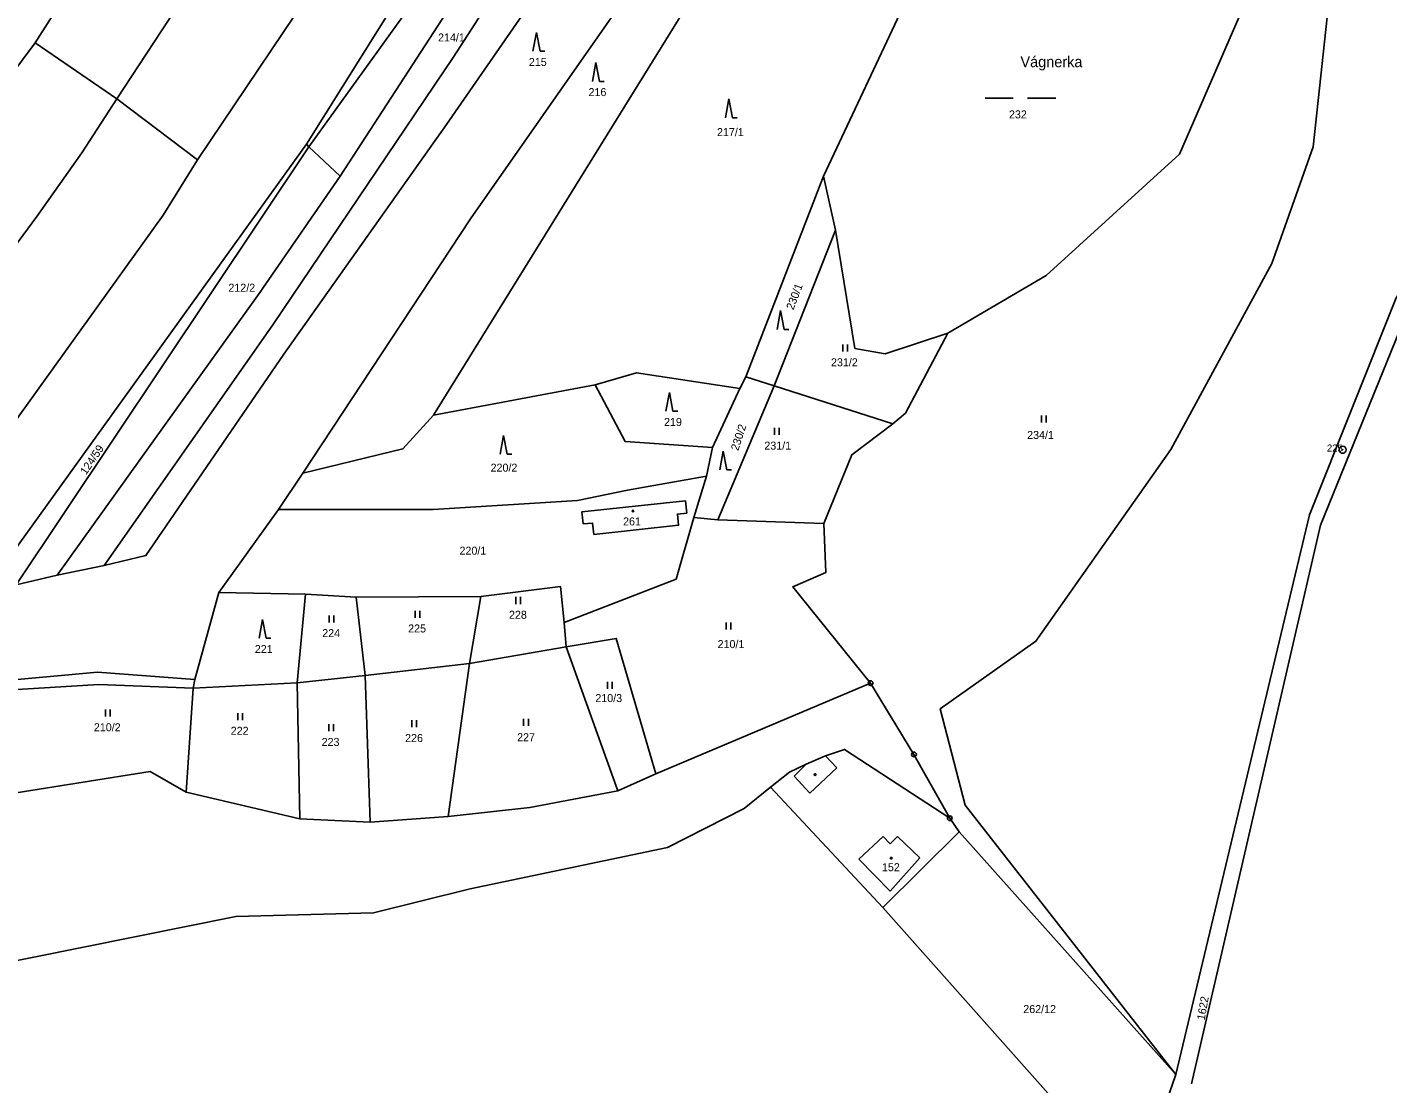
# Model space of a CAD drawing. Extents: x -680203 to -673936, y -1102717 to -1093650.
# Drawn here: x -675698.7 to -675409.7, y -1101570.7 to -1101346.3 of the extents above; entities that cross this region are included whole.
import ezdxf

# ---------------------------------------------------------------- set-up
doc = ezdxf.new("R2010")
doc.units = 0
for name, color, linetype in [('SOxx02xx_Koleje_param další_Popis10', 7, 'Continuous'), ('SOxx02xx_Staničení_Popis10', 7, 'Continuous'), ('SOxxxxxx_Koleje_hlavní_body_Popis10', 7, 'Continuous'), ('SOxxxxxx_Koleje_param další_Popis10', 7, 'Continuous'), ('SOxxxxxx_Osa_bod_P', 7, 'Continuous'), ('SOxxxxxx_Staničení_Popis10', 7, 'Continuous'), ('x_prac', 7, 'Continuous')]:
    doc.layers.add(name, color=color, linetype=linetype)

msp = doc.modelspace()

# ---------------------------------------------------------------- linework, layer by layer
at = {"layer": 'SOxx02xx_Koleje_param další_Popis10'}
for centre, radius in [((-675419.31, -1101436.05), 0.75), ((-675419.31, -1101436.05), 0.03), ((-675519.57, -1101485.62), 0.5), ((-675519.57, -1101485.62), 0.0303), ((-675510.35, -1101500.78), 0.5), ((-675510.35, -1101500.78), 0.0303), ((-675502.74, -1101514.34), 0.5), ((-675502.74, -1101514.34), 0.0303)]:
    msp.add_circle(centre, radius, dxfattribs=at)
at = {"layer": 'SOxxxxxx_Koleje_hlavní_body_Popis10'}
for p, q in [((-675590.52, -1101347.38), (-675591.27, -1101351.38)), ((-675589.77, -1101351.38), (-675590.52, -1101347.38)), ((-675589.77, -1101351.38), (-675588.77, -1101351.38)), ((-675577.89, -1101353.78), (-675578.64, -1101357.78)), ((-675577.14, -1101357.78), (-675577.89, -1101353.78)), ((-675577.14, -1101357.78), (-675576.14, -1101357.78)), ((-675549.65, -1101361.51), (-675550.4, -1101365.51)), ((-675548.9, -1101365.51), (-675549.65, -1101361.51)), ((-675495.26, -1101361.38), (-675489.26, -1101361.38)), ((-675486.26, -1101361.38), (-675480.26, -1101361.38)), ((-675548.9, -1101365.51), (-675547.9, -1101365.51)), ((-675538.68, -1101406.48), (-675539.43, -1101410.48)), ((-675537.93, -1101410.48), (-675538.68, -1101406.48)), ((-675537.93, -1101410.48), (-675536.93, -1101410.48)), ((-675525.46, -1101415.19), (-675525.46, -1101413.69)), ((-675524.46, -1101415.19), (-675524.46, -1101413.69)), ((-675562.28, -1101423.86), (-675563.03, -1101427.86)), ((-675561.53, -1101427.86), (-675562.28, -1101423.86)), ((-675561.53, -1101427.86), (-675560.53, -1101427.86)), ((-675483.29, -1101430.24), (-675483.29, -1101428.74)), ((-675482.29, -1101430.24), (-675482.29, -1101428.74)), ((-675539.98, -1101432.9), (-675539.98, -1101431.4)), ((-675538.98, -1101432.9), (-675538.98, -1101431.4)), ((-675597.49, -1101432.99), (-675598.24, -1101436.99)), ((-675596.74, -1101436.99), (-675597.49, -1101432.99)), ((-675596.74, -1101436.99), (-675595.74, -1101436.99)), ((-675550.86, -1101436.32), (-675551.61, -1101440.32)), ((-675550.11, -1101440.32), (-675550.86, -1101436.32)), ((-675550.11, -1101440.32), (-675549.11, -1101440.32)), ((-675594.89, -1101468.82), (-675594.89, -1101467.32)), ((-675593.89, -1101468.82), (-675593.89, -1101467.32)), ((-675648.69, -1101472.1), (-675649.44, -1101476.1)), ((-675647.94, -1101476.1), (-675648.69, -1101472.1)), ((-675634.58, -1101472.73), (-675634.58, -1101471.23)), ((-675633.58, -1101472.73), (-675633.58, -1101471.23)), ((-675616.29, -1101471.74), (-675616.29, -1101470.24)), ((-675615.29, -1101471.74), (-675615.29, -1101470.24)), ((-675550.26, -1101474.23), (-675550.26, -1101472.73)), ((-675549.26, -1101474.23), (-675549.26, -1101472.73)), ((-675647.94, -1101476.1), (-675646.94, -1101476.1)), ((-675575.43, -1101486.87), (-675575.43, -1101485.37)), ((-675574.43, -1101486.87), (-675574.43, -1101485.37)), ((-675682.06, -1101492.73), (-675682.06, -1101491.23)), ((-675681.06, -1101492.73), (-675681.06, -1101491.23)), ((-675653.95, -1101493.48), (-675653.95, -1101491.98)), ((-675652.95, -1101493.48), (-675652.95, -1101491.98)), ((-675634.63, -1101495.84), (-675634.63, -1101494.34)), ((-675633.63, -1101495.84), (-675633.63, -1101494.34)), ((-675616.98, -1101495.01), (-675616.98, -1101493.51)), ((-675615.98, -1101495.01), (-675615.98, -1101493.51)), ((-675593.25, -1101494.68), (-675593.25, -1101493.18)), ((-675592.25, -1101494.68), (-675592.25, -1101493.18))]:
    msp.add_line(p, q, dxfattribs=at)
at = {"layer": 'SOxxxxxx_Koleje_param další_Popis10'}
for centre in [(-675570.02, -1101449.04), (-675531.34, -1101505.04), (-675515.19, -1101522.81)]:
    msp.add_circle(centre, 0.175, dxfattribs=at)
at = {"layer": 'SOxxxxxx_Staničení_Popis10'}
for p, q in [((-675526.77, -1101503.64), (-675529.17, -1101501.09)), ((-675533.27, -1101502.81), (-675535.79, -1101505.38)), ((-675532.5, -1101508.97), (-675526.77, -1101503.64)), ((-675535.79, -1101505.38), (-675532.5, -1101508.97)), ((-675516.87, -1101518.21), (-675522.08, -1101522.99)), ((-675515.43, -1101519.73), (-675516.87, -1101518.21)), ((-675513.83, -1101518.18), (-675515.43, -1101519.73)), ((-675509.1, -1101522.73), (-675513.83, -1101518.18)), ((-675522.08, -1101522.99), (-675515.38, -1101529.81)), ((-675515.38, -1101529.81), (-675509.1, -1101522.73))]:
    msp.add_line(p, q, dxfattribs=at)
at = {"layer": 'x_prac'}
for p, q in [((-675696.96, -1101349.61), (-675618.8, -1101226.38)), ((-675679.66, -1101361.51), (-675604.37, -1101246.68)), ((-675662.48, -1101374.48), (-675590.29, -1101266.95)), ((-675529.55, -1101377.9), (-675506.12, -1101327.99)), ((-675696.96, -1101349.61), (-675679.66, -1101361.51)), ((-675679.66, -1101361.51), (-675662.48, -1101374.48)), ((-675639.39, -1101371.15), (-675707.93, -1101466.44)), ((-675638.89, -1101371.66), (-675639.39, -1101371.15)), ((-675638.89, -1101371.66), (-675701.04, -1101464.76)), ((-675632.21, -1101377.93), (-675638.89, -1101371.66)), ((-675546.08, -1101420.53), (-675529.55, -1101377.9)), ((-675527.05, -1101389.37), (-675529.55, -1101377.9)), ((-675540.04, -1101422.45), (-675527.05, -1101389.37)), ((-675547.34, -1101423.02), (-675546.08, -1101420.53)), ((-675546.08, -1101420.53), (-675540.04, -1101422.45)), ((-675612.42, -1101428.68), (-675578.05, -1101422.23)), ((-675553.16, -1101435.55), (-675547.34, -1101423.02)), ((-675551.98, -1101450.92), (-675540.04, -1101422.45)), ((-675514.87, -1101430.55), (-675540.04, -1101422.45)), ((-675554.43, -1101441.63), (-675553.16, -1101435.55)), ((-675645.33, -1101448.72), (-675640.15, -1101441)), ((-675557.1, -1101450.46), (-675554.43, -1101441.63)), ((-675657.98, -1101466.34), (-675645.33, -1101448.72)), ((-675551.98, -1101450.92), (-675557.1, -1101450.46)), ((-675529.49, -1101451.7), (-675551.98, -1101450.92)), ((-675692.32, -1101462.72), (-675682.3, -1101460.62)), ((-675701.04, -1101464.76), (-675692.32, -1101462.72)), ((-675663.1, -1101484.86), (-675657.98, -1101466.34)), ((-675657.98, -1101466.34), (-675639.57, -1101466.75)), ((-675641.37, -1101485.54), (-675639.57, -1101466.75)), ((-675639.57, -1101466.75), (-675628.84, -1101467.38)), ((-675628.84, -1101467.38), (-675602.35, -1101467.21)), ((-675626.93, -1101483.97), (-675628.84, -1101467.38)), ((-675604.71, -1101481.44), (-675602.35, -1101467.21)), ((-675584.64, -1101472.72), (-675584.25, -1101477.89)), ((-675584.25, -1101477.89), (-675604.71, -1101481.44)), ((-675584.25, -1101477.89), (-675573.24, -1101508.5)), ((-675626.93, -1101483.97), (-675641.37, -1101485.54)), ((-675626.93, -1101483.97), (-675604.71, -1101481.44)), ((-675625.84, -1101515.16), (-675626.93, -1101483.97)), ((-675609.29, -1101513.94), (-675604.71, -1101481.44)), ((-675664.94, -1101508.76), (-675663.41, -1101486.66)), ((-675663.1, -1101484.86), (-675663.41, -1101486.66)), ((-675663.41, -1101486.66), (-675641.37, -1101485.54)), ((-675640.76, -1101514.47), (-675641.37, -1101485.54)), ((-675565.14, -1101504.9), (-675519.57, -1101485.62)), ((-675573.24, -1101508.5), (-675565.14, -1101504.9)), ((-675640.76, -1101514.47), (-675664.94, -1101508.76)), ((-675540.79, -1101507.73), (-675516.94, -1101533.29)), ((-675625.84, -1101515.16), (-675640.76, -1101514.47)), ((-675609.29, -1101513.94), (-675625.84, -1101515.16)), ((-675500.78, -1101517.23), (-675502.74, -1101514.34)), ((-675516.94, -1101533.29), (-675500.78, -1101517.23)), ((-675500.78, -1101517.23), (-675454.71, -1101568.76)), ((-675464.24, -1101592.62), (-675516.94, -1101533.29))]:
    msp.add_line(p, q, dxfattribs=at)
for points in [[(-675632.21, -1101377.93), (-675599.68, -1101327.71), (-675554.45, -1101255.78)], [(-675682.3, -1101460.62), (-675646.51, -1101409.53), (-675608.21, -1101352.68), (-675581.38, -1101311.14), (-675563.53, -1101279.79), (-675551.25, -1101260.01)], [(-675682.3, -1101460.62), (-675673.46, -1101458.53), (-675644.16, -1101415.77), (-675609.6, -1101366.94), (-675583.59, -1101329.28), (-675566.21, -1101298.61), (-675550.31, -1101267.53)], [(-675640.15, -1101441), (-675604.52, -1101387.02), (-675573.99, -1101343.39), (-675567.29, -1101332.17), (-675552.92, -1101306.3), (-675537.07, -1101278.9)], [(-675612.42, -1101428.68), (-675549.9, -1101327.67), (-675522.51, -1101278.23)], [(-675639.39, -1101371.15), (-675608.49, -1101321.73), (-675581.19, -1101279.61)], [(-675578.78, -1101283.18), (-675617.15, -1101341.55), (-675638.89, -1101371.66)], [(-675454.71, -1101568.76), (-675499.5, -1101511.53), (-675504.81, -1101491.06), (-675484.46, -1101476.74), (-675455.79, -1101435.96), (-675434.34, -1101396.51), (-675425.61, -1101371.71), (-675420.5, -1101324.4)], [(-675503.16, -1101411.28), (-675482.25, -1101399.02), (-675453.98, -1101373.25), (-675435.94, -1101331.63)], [(-675454.71, -1101568.76), (-675426.39, -1101449.87), (-675407.98, -1101403.78), (-675388.56, -1101375.61), (-675367.34, -1101363.66), (-675306.61, -1101348.55), (-675273.08, -1101333.28)], [(-675820.92, -1101493.45), (-675786.35, -1101465.93), (-675757.95, -1101435.33), (-675712.76, -1101370.69), (-675696.96, -1101349.61)], [(-675786.41, -1101487.73), (-675769.09, -1101473.2), (-675742.34, -1101448.48), (-675696.64, -1101386.46), (-675687.1, -1101372.93), (-675679.66, -1101361.51)], [(-675662.48, -1101374.48), (-675669.78, -1101386.24), (-675683.7, -1101405.53), (-675702.1, -1101431.14), (-675725.67, -1101461.27), (-675753.9, -1101487.24)], [(-675692.32, -1101462.72), (-675649.41, -1101402.88), (-675632.21, -1101377.93)], [(-675388.22, -1101381.32), (-675404.6, -1101404.34), (-675424.03, -1101452.08), (-675451.43, -1101570.78)], [(-675527.05, -1101389.37), (-675522.88, -1101414.51), (-675516.49, -1101415.66), (-675503.16, -1101411.28)], [(-675503.16, -1101411.28), (-675512.17, -1101428.25), (-675514.87, -1101430.55)], [(-675578.05, -1101422.23), (-675569.29, -1101419.69), (-675547.34, -1101423.02)], [(-675578.05, -1101422.23), (-675571.71, -1101434.27), (-675553.16, -1101435.55)], [(-675640.15, -1101441), (-675618.87, -1101435.86), (-675612.42, -1101428.68)], [(-675514.87, -1101430.55), (-675523.54, -1101437.09), (-675529.49, -1101451.7)], [(-675554.43, -1101441.63), (-675571.19, -1101444.65), (-675581.81, -1101446.81), (-675612.47, -1101448.73), (-675645.33, -1101448.72)], [(-675580.6, -1101451.75), (-675578.61, -1101451.64), (-675578.33, -1101454.04), (-675560.33, -1101452.1), (-675560.58, -1101449.71), (-675558.6, -1101449.49), (-675558.88, -1101446.89), (-675580.87, -1101449.2), (-675580.6, -1101451.75)], [(-675557.1, -1101450.46), (-675560.86, -1101463.53), (-675584.64, -1101472.72)], [(-675519.57, -1101485.62), (-675536.08, -1101465.19), (-675529.08, -1101462.14), (-675529.49, -1101451.7)], [(-675602.35, -1101467.21), (-675585.43, -1101465.09), (-675584.64, -1101472.72)], [(-675584.25, -1101477.89), (-675573.57, -1101476.13), (-675565.14, -1101504.9)], [(-675703.88, -1101485.11), (-675683.76, -1101483.29), (-675663.1, -1101484.86)], [(-675663.41, -1101486.66), (-675683.44, -1101485.94), (-675704.27, -1101487.21)], [(-675519.57, -1101485.62), (-675510.35, -1101500.78), (-675502.74, -1101514.34)], [(-675502.74, -1101514.34), (-675525.13, -1101499.69), (-675529.17, -1101501.09), (-675533.27, -1101502.81), (-675536.77, -1101504.54), (-675540.79, -1101507.73)], [(-675705, -1101506.75), (-675701.05, -1101508.94), (-675672.57, -1101504.37), (-675664.94, -1101508.76)], [(-675677.62, -1101801.83), (-675715.23, -1101746.82), (-675754.42, -1101689.05), (-675777.62, -1101655.77), (-675828.66, -1101585.29), (-675781.94, -1101565.66), (-675740.6, -1101552.53), (-675654.37, -1101535.21), (-675625.11, -1101534.41), (-675604.61, -1101529.34), (-675562.68, -1101520.53), (-675546.42, -1101512.27), (-675540.79, -1101507.73)], [(-675573.24, -1101508.5), (-675591.95, -1101512.02), (-675609.29, -1101513.94)], [(-675464.24, -1101592.62), (-675461.46, -1101588.21), (-675454.71, -1101568.76)]]:
    msp.add_lwpolyline(points, dxfattribs=at)

# ---------------------------------------------------------------- texts
at = {"layer": 'SOxx02xx_Koleje_param další_Popis10'}
msp.add_text('225', height=1.5, dxfattribs=at).set_placement((-675422.65, -1101436.43))
at = {"layer": 'SOxx02xx_Staničení_Popis10'}
msp.add_text('Vágnerka', height=2.3, dxfattribs=at).set_placement((-675487.74, -1101354.77))
at = {"layer": 'SOxxxxxx_Osa_bod_P'}
for s, p in [('214/1', (-675611.43, -1101349.31)), ('215', (-675592.14, -1101354.51)), ('216', (-675579.47, -1101360.91)), ('232', (-675490.18, -1101365.65)), ('217/1', (-675552.19, -1101369.41)), ('212/2', (-675655.95, -1101402.47)), ('231/2', (-675527.98, -1101418.31)), ('219', (-675563.43, -1101430.99)), ('234/1', (-675486.32, -1101433.75)), ('231/1', (-675542.13, -1101436.02)), ('220/2', (-675600.27, -1101440.7)), ('261', (-675572.13, -1101452.12)), ('220/1', (-675606.87, -1101458.34)), ('228', (-675596.36, -1101471.95)), ('224', (-675636.02, -1101475.85)), ('225', (-675617.77, -1101474.86)), ('221', (-675650.34, -1101479.23)), ('210/1', (-675552.06, -1101478.18)), ('210/3', (-675578.02, -1101489.65)), ('210/2', (-675684.52, -1101495.85)), ('222', (-675655.46, -1101496.6)), ('223', (-675636.15, -1101498.97)), ('226', (-675618.42, -1101498.14)), ('227', (-675594.63, -1101497.97)), ('152', (-675517.15, -1101525.58)), ('262/12', (-675487.14, -1101555.72))]:
    msp.add_text(s, height=1.7, dxfattribs=at).set_placement(p)
for s, rotation, p in [('230/1', 69, (-675535.97, -1101406.45)), ('230/2', 72, (-675547.68, -1101436.37)), ('124/59', 56, (-675686.18, -1101441.51)), ('1622', 80, (-675448.62, -1101557.32))]:
    msp.add_text(s, height=1.7, rotation=rotation, dxfattribs=at).set_placement(p)

doc.saveas('drawing.dxf')
